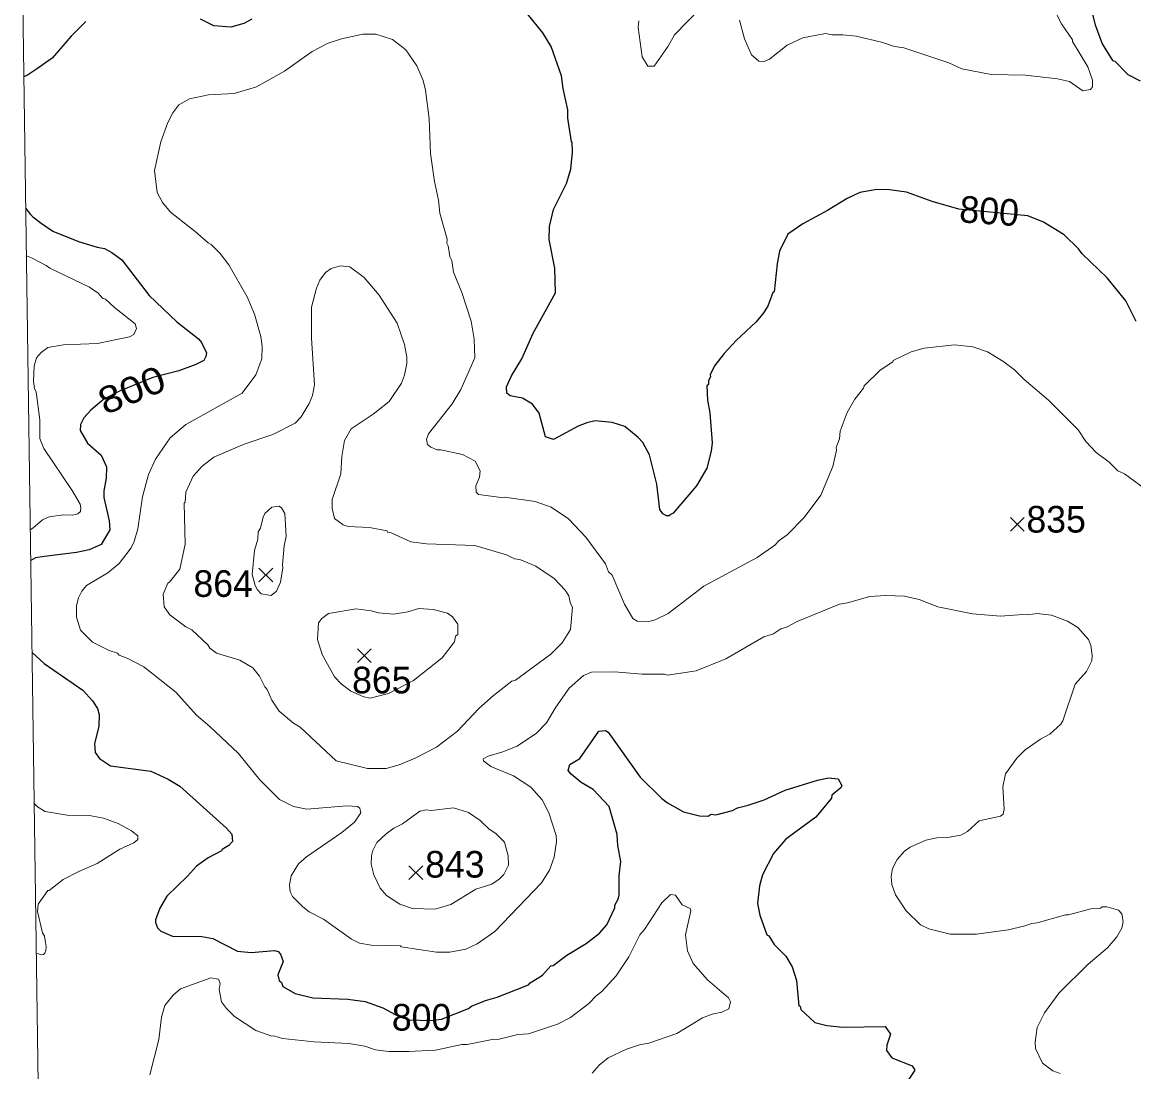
# Model space of a CAD drawing. Extents: x 265.7 to 292.1, y 7676.2 to 7704.2.
# Drawn here: x 265.994 to 269.334, y 7680.733 to 7683.888 of the extents above; entities that cross this region are included whole.
import ezdxf
from ezdxf.enums import TextEntityAlignment as Align

# ---------------------------------------------------------------- set-up
doc = ezdxf.new("R2010")
doc.units = 0
doc.header["$LTSCALE"] = 0.032
for name, color, linetype, lineweight in [('1', 7, 'Continuous', 25), ('2', 7, 'Continuous', 13), ('21', 7, 'Continuous', 25), ('63', 7, 'Continuous', 25)]:
    doc.layers.add(name, color=color, linetype=linetype, lineweight=lineweight)
doc.layers.add('61', color=7, linetype='Continuous')

msp = doc.modelspace()

# ---------------------------------------------------------------- linework, layer by layer
at = {"layer": '1'}
for points in [[(266.6844, 7683.8966), (266.6597, 7683.8838), (266.6214, 7683.8726), (266.5703, 7683.8774), (266.5296, 7683.8974)], [(267.8789, 7682.5871), (267.859, 7682.6246), (267.8454, 7682.6398), (267.8047, 7682.6725), (267.7672, 7682.6845), (267.7162, 7682.6892), (267.6906, 7682.6837), (267.6651, 7682.6733), (267.5901, 7682.6334), (267.5669, 7682.6414), (267.547, 7682.7124), (267.5278, 7682.7395), (267.4975, 7682.7579), (267.4608, 7682.765), (267.4504, 7682.7722), (267.4496, 7682.7922), (267.464, 7682.8249), (267.4959, 7682.876), (267.5294, 7682.9526), (267.5965, 7683.0747), (267.5941, 7683.1489), (267.5773, 7683.2351), (267.5781, 7683.2734), (267.5909, 7683.3244), (267.6292, 7683.4034), (267.6427, 7683.4457), (267.6475, 7683.4968), (267.6467, 7683.5271), (267.6443, 7683.5279), (267.6332, 7683.5989), (267.6332, 7683.6245), (267.6196, 7683.6883), (267.6148, 7683.7266), (267.5837, 7683.8144), (267.5582, 7683.8559), (267.5111, 7683.9141)], [(269.2068, 7683.9229), (269.2179, 7683.8798), (269.2387, 7683.8224), (269.2706, 7683.7729), (269.277, 7683.7705), (269.3161, 7683.7306), (269.3536, 7683.7114)], [(266.1857, 7683.8902), (266.141, 7683.8455), (266.0843, 7683.7793), (266.0369, 7683.7471), (266.0103, 7683.7283), (265.9992, 7683.7233)], [(269.3416, 7682.9877), (269.3105, 7683.0499), (269.2538, 7683.1193), (269.1788, 7683.1912), (269.1677, 7683.2063), (269.1254, 7683.2486), (269.0631, 7683.2869), (269.0153, 7683.3053), (268.8081, 7683.326), (268.728, 7683.3484), (268.6514, 7683.3771), (268.6003, 7683.3843), (268.562, 7683.3851), (268.5109, 7683.3763), (268.4726, 7683.3579), (268.4136, 7683.322), (268.3394, 7683.2821), (268.2947, 7683.251), (268.2699, 7683.1999), (268.2628, 7683.1616), (268.254, 7683.0771), (268.25, 7683.0755), (268.2348, 7683.034), (268.2197, 7683.0108), (268.1981, 7682.9861), (268.1391, 7682.931), (268.1032, 7682.8919), (268.0744, 7682.8544), (268.0617, 7682.8281), (268.0625, 7682.8217), (268.0561, 7682.8105), (268.0561, 7682.7986), (268.0513, 7682.7946), (268.0529, 7682.7515), (268.0601, 7682.7132), (268.0673, 7682.6238), (268.0641, 7682.5983), (268.0513, 7682.5472), (268.0202, 7682.4945), (267.95, 7682.4116), (267.9396, 7682.4068)], [(266.005, 7683.3281), (266.0195, 7683.3094), (266.0259, 7683.3023), (266.0508, 7683.2837), (266.0867, 7683.2598), (266.1633, 7683.2287), (266.2192, 7683.2111), (266.2415, 7683.2071), (266.2639, 7683.1959), (266.2934, 7683.1736), (266.3756, 7683.0667), (266.4586, 7682.9869), (266.524, 7682.9358), (266.5328, 7682.9254), (266.5479, 7682.8943), (266.5463, 7682.8824), (266.54, 7682.8712), (266.516, 7682.8584), (266.465, 7682.8401), (266.3868, 7682.8193), (266.2888, 7682.7796), (266.2398, 7682.7551), (266.2002, 7682.7211), (266.1795, 7682.6985), (266.1689, 7682.6781), (266.1681, 7682.6605), (266.1904, 7682.6222), (266.2319, 7682.5863), (266.2471, 7682.5512), (266.2463, 7682.5169), (266.2391, 7682.4786), (266.2399, 7682.4594), (266.2559, 7682.3892), (266.2575, 7682.3621), (266.2319, 7682.3182), (266.1953, 7682.3022), (266.157, 7682.2934), (266.0612, 7682.2815), (266.0342, 7682.2777), (266.0198, 7682.27)], [(267.9396, 7682.4068), (267.9388, 7682.4036), (267.93, 7682.4036), (267.9189, 7682.41), (267.9101, 7682.4227), (267.9013, 7682.4993), (267.8789, 7682.5871)], [(266.0237, 7681.9926), (266.0604, 7681.9599), (266.1761, 7681.8801), (266.2056, 7681.8474), (266.22, 7681.8243), (266.2256, 7681.8067), (266.224, 7681.7716), (266.2112, 7681.7189), (266.2136, 7681.6926), (266.2264, 7681.6742), (266.2591, 7681.6527), (266.3804, 7681.6367), (266.4331, 7681.612), (266.4682, 7681.5912), (266.6078, 7681.4652), (266.6238, 7681.4468), (266.6261, 7681.4253), (266.615, 7681.4125), (266.595, 7681.4013), (266.5934, 7681.3973), (266.5527, 7681.3758), (266.5176, 7681.3503), (266.4913, 7681.3207), (266.4283, 7681.2601), (266.4075, 7681.2242), (266.3947, 7681.1891), (266.3947, 7681.1811), (266.4011, 7681.1651), (266.4107, 7681.1556), (266.4458, 7681.1404), (266.5336, 7681.1396), (266.5671, 7681.1332), (266.6413, 7681.0957), (266.682, 7681.0917), (266.7522, 7681.0973), (266.7634, 7681.0941), (266.7698, 7681.0861), (266.7786, 7681.0638), (266.7618, 7681.0239), (266.7666, 7681.0071), (266.773, 7681.0008), (266.777, 7680.9888), (266.8145, 7680.968), (266.8671, 7680.9545), (266.9725, 7680.9513), (267.0251, 7680.9441), (267.0778, 7680.9249), (267.1275, 7680.8982), (267.1576, 7680.8887), (267.2198, 7680.8869), (267.2538, 7680.8906), (267.3348, 7680.9227), (267.3443, 7680.9297), (267.3858, 7680.9473), (267.4209, 7680.9569), (267.5151, 7680.9936), (267.5207, 7681), (267.5574, 7681.0231), (267.5829, 7681.051), (267.5893, 7681.0518), (267.6308, 7681.0829), (267.689, 7681.118), (267.7289, 7681.1492), (267.7505, 7681.1739), (267.7752, 7681.2258), (267.7752, 7681.2338), (267.7848, 7681.2513), (267.788, 7681.2649), (267.788, 7681.3231), (267.7928, 7681.3646), (267.784, 7681.4125), (267.7816, 7681.446), (267.7577, 7681.5306), (267.7098, 7681.5817), (267.6739, 7681.6024), (267.6435, 7681.6272), (267.6348, 7681.6383), (267.6396, 7681.6567), (267.6699, 7681.6742), (267.7265, 7681.7564), (267.7465, 7681.7588), (267.7545, 7681.7532), (267.851, 7681.6184), (267.9156, 7681.5545), (267.9332, 7681.541), (267.9811, 7681.5138), (268.029, 7681.5019), (268.0553, 7681.5011), (268.0641, 7681.5067), (268.0784, 7681.5051), (268.1279, 7681.5186), (268.1439, 7681.5266), (268.1758, 7681.5338), (268.2237, 7681.5505), (268.2867, 7681.5793)], [(268.2867, 7681.5793), (268.3833, 7681.6096), (268.4168, 7681.616), (268.4463, 7681.6128), (268.4567, 7681.5929), (268.4543, 7681.5865), (268.4271, 7681.5641)], [(268.4271, 7681.5641), (268.4263, 7681.5553), (268.3785, 7681.4979), (268.2891, 7681.4316), (268.2516, 7681.3886), (268.2189, 7681.3247), (268.2093, 7681.2912), (268.2037, 7681.2386), (268.2109, 7681.2034), (268.2316, 7681.1444), (268.2372, 7681.1412), (268.254, 7681.1157), (268.2883, 7681.0798), (268.3075, 7681.0478), (268.321, 7681.0071), (268.3274, 7680.9313), (268.3314, 7680.9297), (268.3338, 7680.9202), (268.3753, 7680.8811), (268.412, 7680.8715), (268.4599, 7680.8667), (268.5875, 7680.8691), (268.6027, 7680.846), (268.5923, 7680.8124), (268.5907, 7680.7965), (268.6075, 7680.7741), (268.6681, 7680.751), (268.6761, 7680.7374), (268.6562, 7680.7079)]]:
    msp.add_lwpolyline(points, dxfattribs=at)
at = {"layer": '2'}
for points in [[(268.0314, 7683.9293), (267.954, 7683.8503), (267.9348, 7683.816), (267.8933, 7683.7561), (267.8742, 7683.7561), (267.8574, 7683.7841), (267.8454, 7683.8718), (267.847, 7683.8918)], [(269.0998, 7683.9165), (269.1166, 7683.883), (269.1501, 7683.8351), (269.1501, 7683.8295), (269.1964, 7683.7537), (269.2099, 7683.7138), (269.2099, 7683.6939), (269.2036, 7683.6859), (269.1812, 7683.6819), (269.1405, 7683.7098), (269.1046, 7683.7178), (269.0089, 7683.729), (268.9051, 7683.7306), (268.8174, 7683.7481), (268.7783, 7683.7657), (268.6434, 7683.8104), (268.6147, 7683.8152), (268.5764, 7683.8279), (268.4998, 7683.8455), (268.4599, 7683.8503), (268.428, 7683.8495), (268.408, 7683.8543), (268.3402, 7683.8407), (268.2923, 7683.8184), (268.2396, 7683.7769), (268.2237, 7683.7697), (268.2077, 7683.7705), (268.1854, 7683.7896), (268.1646, 7683.8383), (268.1495, 7683.8942)], [(268.795, 7682.9175), (268.704, 7682.9079), (268.6657, 7682.8967), (268.6115, 7682.8704), (268.6099, 7682.8664), (268.5724, 7682.8417), (268.5237, 7682.7946), (268.5221, 7682.7882), (268.4958, 7682.7547), (268.4734, 7682.7148), (268.4519, 7682.6581), (268.4503, 7682.635), (268.4399, 7682.6095), (268.4407, 7682.6015), (268.4295, 7682.552), (268.3936, 7682.4658), (268.3442, 7682.3988), (268.2923, 7682.3469), (268.2684, 7682.3302), (268.2556, 7682.3158), (268.2029, 7682.2783), (268.0425, 7682.1921), (267.9348, 7682.1099), (267.8965, 7682.0916), (267.8774, 7682.086), (267.8422, 7682.0876), (267.8287, 7682.0956), (267.8039, 7682.1387), (267.7664, 7682.2256), (267.7561, 7682.236), (267.7465, 7682.2599), (267.6874, 7682.3397), (267.6356, 7682.3948), (267.5837, 7682.4299), (267.5358, 7682.4475), (267.4433, 7682.4602), (267.4337, 7682.4586), (267.3651, 7682.4682), (267.3587, 7682.4754), (267.3571, 7682.4945), (267.3683, 7682.5201), (267.3706, 7682.5392), (267.3547, 7682.568), (267.3172, 7682.5879), (267.2518, 7682.6023), (267.2406, 7682.6023), (267.2222, 7682.6102), (267.2119, 7682.6182), (267.2087, 7682.6334), (267.215, 7682.6509), (267.2861, 7682.7411), (267.3124, 7682.7834), (267.3539, 7682.8792), (267.3523, 7682.935), (267.3435, 7682.9893), (267.3148, 7683.0755), (267.2901, 7683.1361), (267.2853, 7683.1712), (267.2789, 7683.184), (267.2741, 7683.2159), (267.2701, 7683.2239), (267.2709, 7683.2358), (267.2494, 7683.3133), (267.2454, 7683.3532), (267.2326, 7683.409), (267.2214, 7683.4936), (267.2174, 7683.5973), (267.2063, 7683.6835), (267.1991, 7683.7122), (267.1799, 7683.7569), (267.1472, 7683.8048), (267.1065, 7683.8359), (267.0571, 7683.8519), (267.0172, 7683.8519), (266.9533, 7683.8383), (266.9134, 7683.8247), (266.8655, 7683.8), (266.7826, 7683.7402), (266.698, 7683.6939), (266.6309, 7683.6739), (266.5543, 7683.6691), (266.4969, 7683.6572), (266.465, 7683.6396), (266.4466, 7683.6149), (266.4322, 7683.5862), (266.4107, 7683.5287), (266.3915, 7683.4425), (266.3995, 7683.3755), (266.4155, 7683.346), (266.4394, 7683.3172), (266.5144, 7683.259), (266.5527, 7683.2247), (266.5623, 7683.2199), (266.5886, 7683.1928), (266.615, 7683.1585)], [(266.0073, 7683.1852), (266.0225, 7683.1796), (266.0487, 7683.1659), (266.066, 7683.1561), (266.0772, 7683.1481), (266.1969, 7683.0914), (266.2224, 7683.0731), (266.2352, 7683.0579), (266.2447, 7683.0555), (266.2711, 7683.03), (266.3333, 7682.9813), (266.3381, 7682.9669), (266.3293, 7682.9486), (266.3165, 7682.9422), (266.2208, 7682.9215), (266.1187, 7682.9183), (266.0708, 7682.9103), (266.0508, 7682.8951), (266.0373, 7682.8792), (266.0301, 7682.8552), (266.0277, 7682.8089), (266.0309, 7682.7858), (266.0357, 7682.777), (266.0468, 7682.6924), (266.0476, 7682.6366), (266.0596, 7682.6063), (266.1442, 7682.4802), (266.1681, 7682.4387), (266.1705, 7682.4283), (266.1689, 7682.4171), (266.1617, 7682.41), (266.1458, 7682.406), (266.1187, 7682.4068), (266.0756, 7682.4012), (266.0556, 7682.3916), (266.0262, 7682.3664), (266.0185, 7682.3619)], [(266.615, 7683.1585), (266.67, 7683.0627), (266.6924, 7683.01), (266.7115, 7682.943), (266.7155, 7682.9143), (266.7147, 7682.876), (266.6964, 7682.8281)], [(269.0775, 7682.7515), (269.0049, 7682.8137), (268.9761, 7682.8433), (268.941, 7682.8688), (268.8948, 7682.8967), (268.8509, 7682.9119), (268.795, 7682.9175)], [(266.6964, 7682.8281), (266.6549, 7682.773), (266.4857, 7682.6781), (266.4386, 7682.6382), (266.3947, 7682.5743), (266.3732, 7682.5281), (266.3556, 7682.461), (266.3421, 7682.3653), (266.3309, 7682.327), (266.3213, 7682.3078), (266.2854, 7682.2607), (266.2511, 7682.2328), (266.1873, 7682.1945), (266.1737, 7682.1778), (266.1633, 7682.1578), (266.1569, 7682.1339), (266.1577, 7682.0988), (266.1697, 7682.0605), (266.2056, 7682.0238), (266.2559, 7681.999), (266.2806, 7681.991), (266.2854, 7681.9854), (266.3118, 7681.9751), (266.3596, 7681.9495), (266.4554, 7681.8737), (266.5176, 7681.8051), (266.5583, 7681.7708), (266.6437, 7681.6894), (266.7083, 7681.6104), (266.7674, 7681.5514), (266.8097, 7681.5298), (266.8496, 7681.5218), (266.9693, 7681.5322), (267.0012, 7681.5306), (267.0084, 7681.525), (267.0116, 7681.5107), (266.9924, 7681.4835), (266.9549, 7681.4516), (266.848, 7681.379), (266.8248, 7681.3574), (266.8025, 7681.3215), (266.7969, 7681.2944), (266.7993, 7681.2737), (266.8065, 7681.2593), (266.8376, 7681.2282), (266.8568, 7681.2138), (266.8991, 7681.1915), (266.9836, 7681.1316), (267.0076, 7681.1197), (267.0427, 7681.1133), (267.1305, 7681.1117), (267.1329, 7681.1085), (267.239, 7681.0925), (267.2789, 7681.0925), (267.3268, 7681.1013), (267.3611, 7681.1173), (267.4145, 7681.154), (267.5542, 7681.3008), (267.5781, 7681.3391), (267.5925, 7681.3774), (267.5997, 7681.4253), (267.5989, 7681.4428), (267.5765, 7681.5115), (267.5566, 7681.5498), (267.5223, 7681.5881), (267.4704, 7681.6224), (267.4018, 7681.6503), (267.3802, 7681.6679), (267.3794, 7681.6734), (267.3938, 7681.6814), (267.4385, 7681.6942), (267.4816, 7681.7117), (267.539, 7681.7508), (267.5693, 7681.782), (267.5973, 7681.829), (267.638, 7681.8857), (267.6811, 7681.924), (267.705, 7681.9336), (267.7736, 7681.9352), (267.8566, 7681.928), (267.9236, 7681.928), (267.9332, 7681.9248), (268.0194, 7681.9384), (268.1088, 7681.9743), (268.2229, 7682.0397), (268.2492, 7682.0485), (268.2739, 7682.0644), (268.2907, 7682.0692), (268.3226, 7682.086), (268.4503, 7682.1387), (268.4742, 7682.1426), (268.5413, 7682.1618), (268.5891, 7682.1642), (268.645, 7682.1626), (268.6897, 7682.1522)], [(269.3855, 7682.4722), (269.3057, 7682.5297), (269.2866, 7682.5392), (269.2602, 7682.5648), (269.2211, 7682.5943), (269.19, 7682.6278), (269.1669, 7682.6621), (269.0775, 7682.7515)], [(268.6897, 7682.1522), (268.7455, 7682.1299), (268.8493, 7682.1091), (268.9339, 7682.1019), (269.0009, 7682.1075), (269.0169, 7682.1059), (269.0424, 7682.1099)], [(269.0424, 7682.1099), (269.0871, 7682.1051), (269.1349, 7682.0868), (269.1661, 7682.0684), (269.198, 7682.0317), (269.2052, 7682.0142), (269.2092, 7681.9854), (269.2076, 7681.9679), (269.1916, 7681.936), (269.1581, 7681.8977), (269.1214, 7681.7876), (269.115, 7681.778), (269.0815, 7681.7477), (269.0536, 7681.7325), (269.0073, 7681.7006), (268.9825, 7681.6758), (268.949, 7681.628), (268.9402, 7681.5897), (268.945, 7681.5226), (268.9418, 7681.5075), (268.9339, 7681.5011), (268.87, 7681.4867), (268.8349, 7681.4548), (268.8142, 7681.4436), (268.7743, 7681.4372), (268.7424, 7681.4364), (268.7088, 7681.4285), (268.6626, 7681.4077), (268.645, 7681.3957), (268.6234, 7681.371), (268.6091, 7681.3439), (268.6051, 7681.3199), (268.6067, 7681.296), (268.6179, 7681.2641), (268.6506, 7681.2162), (268.6937, 7681.1747), (268.7184, 7681.1627), (268.7822, 7681.1468), (268.862, 7681.146), (268.9562, 7681.1596), (269.0041, 7681.1699), (269.028, 7681.1787), (269.044, 7681.1803), (269.1286, 7681.2042), (269.1381, 7681.2042), (269.2052, 7681.2226), (269.2339, 7681.225), (269.2387, 7681.2282), (269.253, 7681.229), (269.2881, 7681.2186), (269.2985, 7681.2074), (269.3017, 7681.1843), (269.2985, 7681.1643), (269.2834, 7681.138), (269.2554, 7681.1053), (269.1972, 7681.0558), (269.1102, 7680.9696), (269.0663, 7680.9098), (269.044, 7680.8659), (269.0376, 7680.822), (269.0384, 7680.8029), (269.0599, 7680.7582), (269.0911, 7680.7358), (269.1126, 7680.7279)], [(266.0364, 7681.0896), (266.0433, 7681.0868), (266.0524, 7681.0846), (266.0581, 7681.0853), (266.062, 7681.089), (266.065, 7681.0975), (266.0661, 7681.1089), (266.0644, 7681.1212), (266.0612, 7681.1404), (266.0548, 7681.15), (266.0404, 7681.2146), (266.042, 7681.237), (266.0708, 7681.2776), (266.0748, 7681.2776), (266.1171, 7681.3104), (266.1641, 7681.3351), (266.2192, 7681.359), (266.2878, 7681.4021), (266.3293, 7681.4213), (266.3421, 7681.4309), (266.3421, 7681.442), (266.3229, 7681.4572), (266.283, 7681.4787), (266.2383, 7681.4947), (266.1969, 7681.5027), (266.1298, 7681.5043), (266.0628, 7681.5154), (266.0405, 7681.529), (266.0301, 7681.5388)], [(266.3772, 7680.7231), (266.4051, 7680.83), (266.4123, 7680.897), (266.4227, 7680.9321), (266.4474, 7680.9633), (266.4698, 7680.9816), (266.5607, 7681.0151), (266.5839, 7681.0111), (266.5886, 7680.9976), (266.5863, 7680.98), (266.5934, 7680.9433), (266.6078, 7680.9226), (266.6325, 7680.8986), (266.6964, 7680.8563), (266.7443, 7680.8396), (266.7506, 7680.8404), (266.7762, 7680.8324), (266.8719, 7680.8228), (266.9757, 7680.818), (267.0235, 7680.8092), (267.0555, 7680.7989), (267.0954, 7680.7941), (267.1544, 7680.7933), (267.2358, 7680.7973), (267.3156, 7680.8148), (267.3316, 7680.8148), (267.4114, 7680.8308), (267.4233, 7680.83), (267.4832, 7680.8444), (267.5151, 7680.8468), (267.6029, 7680.8755), (267.6412, 7680.8962), (267.697, 7680.9377), (267.7186, 7680.9609), (267.7353, 7680.9736), (267.7784, 7681.0215), (267.8167, 7681.0782), (267.8502, 7681.1444), (267.8638, 7681.1604), (267.9157, 7681.2409), (267.942, 7681.2657), (267.9572, 7681.2633), (267.9771, 7681.2346), (268.001, 7681.2234), (268.0034, 7681.2162), (267.9867, 7681.1444), (267.9931, 7681.0965), (268.0106, 7681.0582), (268.0537, 7681.0087), (268.1167, 7680.9545), (268.1223, 7680.9425), (268.1175, 7680.9218), (268.096, 7680.9122), (268.0673, 7680.9058), (268.0385, 7680.8946), (267.9611, 7680.8475), (267.8774, 7680.8188), (267.8486, 7680.8132), (267.8103, 7680.8005), (267.7545, 7680.7741), (267.7281, 7680.7526), (267.7066, 7680.7287)]]:
    msp.add_lwpolyline(points, dxfattribs=at)
for points in [[(267.4649, 7681.9067), (267.4098, 7681.8642), (267.3659, 7681.8251), (267.302, 7681.7564), (267.239, 7681.7085), (267.1752, 7681.675), (267.1273, 7681.6551), (267.0874, 7681.6447), (267.0315, 7681.6447), (266.9374, 7681.6679), (266.8296, 7681.7684), (266.8097, 7681.7804), (266.7658, 7681.8171), (266.7442, 7681.8498), (266.7307, 7681.8817), (266.7235, 7681.8897), (266.7075, 7681.9216), (266.6868, 7681.9471), (266.6477, 7681.9703), (266.5783, 7681.991), (266.5575, 7682.0062), (266.5519, 7682.0158), (266.5041, 7682.0612), (266.4857, 7682.07), (266.4378, 7682.1059), (266.4211, 7682.1307), (266.4179, 7682.1682), (266.4314, 7682.2017), (266.437, 7682.2049), (266.4674, 7682.2432), (266.4841, 7682.319), (266.4809, 7682.4419), (266.4841, 7682.4451), (266.4857, 7682.4754), (266.5081, 7682.5233), (266.5352, 7682.5528), (266.5703, 7682.5799), (266.6613, 7682.6198), (266.7474, 7682.6485), (266.8145, 7682.6829), (266.8328, 7682.7012), (266.8568, 7682.7419), (266.8663, 7682.7659), (266.8727, 7682.7978), (266.8639, 7682.9382), (266.8639, 7683.0308), (266.8783, 7683.0882), (266.8887, 7683.1122), (266.9054, 7683.1353), (266.923, 7683.1473), (266.9501, 7683.1553), (266.9789, 7683.1529), (267.0219, 7683.1201), (267.0666, 7683.0675), (267.1209, 7682.9829), (267.1432, 7682.9191), (267.1496, 7682.8808), (267.1496, 7682.8616), (267.1424, 7682.8265), (267.1337, 7682.8026), (267.0969, 7682.7475), (267.0491, 7682.71), (266.9828, 7682.6653), (266.9629, 7682.6302), (266.9541, 7682.5823), (266.9517, 7682.5297), (266.9254, 7682.4531), (266.9254, 7682.4259), (266.9326, 7682.3964), (266.9581, 7682.3764), (266.9741, 7682.3717), (267.0379, 7682.3693), (267.0906, 7682.3589), (267.0922, 7682.3549), (267.1033, 7682.3525), (267.1616, 7682.3262), (267.2087, 7682.3198), (267.3539, 7682.315), (267.4497, 7682.2871), (267.4736, 7682.2751), (267.4896, 7682.2727), (267.5374, 7682.2528), (267.5925, 7682.2153), (267.6252, 7682.1801), (267.6364, 7682.1634), (267.6412, 7682.1403), (267.6475, 7682.1291), (267.6412, 7682.0621), (267.6164, 7682.0222), (267.5821, 7681.9878), (267.4768, 7681.9104)], [(266.6853, 7682.2273), (266.6946, 7682.1945), (266.7012, 7682.1817), (266.7123, 7682.1698), (266.7419, 7682.1642), (266.7578, 7682.177), (266.7698, 7682.2041), (266.7778, 7682.2472), (266.7762, 7682.2568), (266.781, 7682.3142), (266.7873, 7682.3429), (266.7833, 7682.4108), (266.7738, 7682.4283), (266.7666, 7682.4331), (266.7443, 7682.4299), (266.7235, 7682.4108), (266.7179, 7682.3996), (266.7099, 7682.3669), (266.7035, 7682.3557), (266.702, 7682.3334), (266.6924, 7682.2998)], [(267.1701, 7681.9086), (267.0945, 7681.8699), (267.0395, 7681.8562), (267.0204, 7681.8602), (266.982, 7681.8769), (266.9525, 7681.8985), (266.9326, 7681.92), (266.8951, 7681.987), (266.8815, 7682.0317), (266.8847, 7682.082), (266.8943, 7682.0948), (266.915, 7682.1107), (266.998, 7682.1243), (267.0427, 7682.1187), (267.065, 7682.1123), (267.1097, 7682.1083), (267.1528, 7682.1155), (267.1863, 7682.1251), (267.2294, 7682.1227), (267.2725, 7682.1115), (267.2869, 7682.1003), (267.3028, 7682.078), (267.3028, 7682.0469), (267.2964, 7682.0421), (267.2932, 7682.0253), (267.2557, 7681.9775)], [(267.2083, 7681.5202), (267.1892, 7681.516), (267.1368, 7681.4779), (267.1113, 7681.4652), (267.0874, 7681.4484), (267.0602, 7681.4221), (267.0475, 7681.3981), (267.0435, 7681.3822), (267.0427, 7681.3567), (267.0507, 7681.3247), (267.0698, 7681.2848), (267.089, 7681.2625), (267.1289, 7681.2362), (267.1672, 7681.2234), (267.2342, 7681.2218), (267.2821, 7681.2354), (267.3571, 7681.2816), (267.405, 7681.2968), (267.4273, 7681.3112), (267.4417, 7681.3255), (267.4552, 7681.3535), (267.4544, 7681.3822), (267.4433, 7681.4229), (267.4177, 7681.4492), (267.397, 7681.462), (267.3699, 7681.4883), (267.3355, 7681.5123), (267.2901, 7681.5258), (267.223, 7681.5186)]]:
    msp.add_lwpolyline(points, close=True, dxfattribs=at)
at = {"layer": '21'}
for p, q in [((268.9637, 7682.399), (269.0049, 7682.3578)), ((269.0049, 7682.399), (268.9637, 7682.3578)), ((266.7057, 7682.247), (266.7469, 7682.2058)), ((266.7469, 7682.247), (266.7057, 7682.2058)), ((267.002, 7682.004), (267.0432, 7681.9628)), ((267.0432, 7682.004), (267.002, 7681.9628)), ((267.1563, 7681.352), (267.1975, 7681.3108)), ((267.1975, 7681.352), (267.1563, 7681.3108))]:
    msp.add_line(p, q, dxfattribs=at)
at = {"layer": '63', "lineweight": 13}
msp.add_lwpolyline([(266.1055, 7676.1764), (266.0976, 7676.7414), (266.0896, 7677.3064), (266.0817, 7677.8713), (266.0737, 7678.4363), (266.0658, 7679.0013), (266.0578, 7679.5663), (266.0499, 7680.1313), (266.0419, 7680.6963), (266.034, 7681.2613), (266.026, 7681.8263), (266.0181, 7682.3913), (266.0102, 7682.9563), (266.0022, 7683.5212), (265.9943, 7684.0862)], dxfattribs=at)

# ---------------------------------------------------------------- texts
at = {"layer": '61'}
msp.add_text('800', height=0.08, rotation=356.011, dxfattribs=at).set_placement((268.8971, 7683.2805), align=Align.CENTER)
at = {"layer": '61', "width": 1.15}
msp.add_text('800', height=0.08, rotation=22.337, dxfattribs=at).set_placement((266.3385, 7682.7454), align=Align.CENTER)
at = {"layer": '61'}
for s, p in [('835', (269.1008, 7682.3536)), ('864', (266.598, 7682.1603)), ('865', (267.0747, 7681.8703)), ('843', (267.2942, 7681.3165)), ('800', (267.1941, 7680.8565))]:
    msp.add_text(s, height=0.08, dxfattribs=at).set_placement(p, align=Align.CENTER)

doc.saveas('drawing.dxf')
